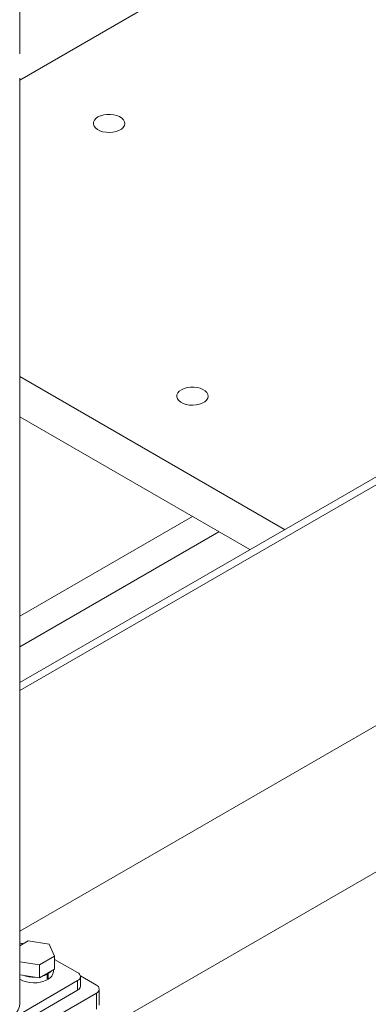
# Model space of a CAD drawing. Header units: millimetres. Extents: x 525 to 29324, y 175 to 20618.
# Tile 557 of 588: x 26938 to 27116, y 15006 to 15507. Entities that reach past the tile are written whole.
import ezdxf

# ---------------------------------------------------------------- set-up
doc = ezdxf.new("R2010")
doc.units = ezdxf.units.MM
doc.linetypes.add('SLD-Continua', pattern=[0])

msp = doc.modelspace()

# ---------------------------------------------------------------- linework, layer by layer
at = {"color": 7, "linetype": 'SLD-Continua', "lineweight": 18, "ltscale": 35}
for p, q in [((26938.17, 15489.34), (26938.17, 15879.33)), ((26938.17, 15476.07), (27525.91, 15815.28)), ((26938.17, 15169.57), (27508.83, 15498.92)), ((26938.17, 15165.49), (27508.83, 15494.84)), ((26938.17, 15006.27), (26938.17, 15477.04)), ((26938.17, 15325.21), (27073.01, 15247.39)), ((26938.17, 15325.21), (27073.01, 15247.39)), ((26938.17, 15325.21), (27073.01, 15247.39)), ((26938.17, 15325.21), (27073.01, 15247.39)), ((26938.17, 15325.21), (27073.01, 15247.39)), ((26938.17, 15325.21), (27073.01, 15247.39)), ((26938.17, 15325.21), (27073.01, 15247.39)), ((26938.17, 15325.21), (27073.01, 15247.39)), ((26938.17, 15325.21), (27073.01, 15247.39)), ((26938.17, 15304.8), (27055.32, 15237.18)), ((26938.17, 15304.8), (27055.32, 15237.18)), ((26938.17, 15304.8), (27055.32, 15237.18)), ((26938.17, 15304.8), (27055.32, 15237.18)), ((26938.17, 15304.8), (27055.32, 15237.18)), ((26938.17, 15304.8), (27055.32, 15237.18)), ((26938.17, 15304.8), (27055.32, 15237.18)), ((26938.17, 15304.8), (27055.32, 15237.18)), ((26938.17, 15304.8), (27055.32, 15237.18)), ((26938.17, 15203.3), (27026.1, 15254.05)), ((26938.17, 15203.3), (27026.1, 15254.05)), ((26938.17, 15203.3), (27026.1, 15254.05)), ((26938.17, 15203.3), (27026.1, 15254.05)), ((26938.17, 15203.3), (27026.1, 15254.05)), ((26938.17, 15203.3), (27026.1, 15254.05)), ((26938.17, 15203.3), (27026.1, 15254.05)), ((26938.17, 15203.3), (27026.1, 15254.05)), ((26938.17, 15203.3), (27026.1, 15254.05)), ((26938.17, 15187.78), (27039.54, 15246.29)), ((26938.17, 15187.78), (27039.54, 15246.29)), ((26938.17, 15187.78), (27039.54, 15246.29)), ((26938.17, 15187.78), (27039.54, 15246.29)), ((26938.17, 15187.78), (27039.54, 15246.29)), ((26938.17, 15187.78), (27039.54, 15246.29)), ((26938.17, 15187.78), (27039.54, 15246.29)), ((26938.17, 15187.78), (27039.54, 15246.29)), ((26938.17, 15187.78), (27039.54, 15246.29)), ((27392.02, 15230.58), (26861.69, 14924.5)), ((27392.02, 15230.58), (26861.69, 14924.5)), ((27392.02, 15230.58), (26861.69, 14924.5)), ((27392.02, 15230.58), (26861.69, 14924.5)), ((27392.02, 15230.58), (26861.69, 14924.5)), ((27392.02, 15230.58), (26861.69, 14924.5)), ((27392.02, 15230.58), (26861.69, 14924.5)), ((27392.02, 15230.58), (26861.69, 14924.5)), ((27392.02, 15230.58), (26861.69, 14924.5)), ((27247.96, 15221.78), (26938.17, 15042.99)), ((26938.17, 15035.58), (26942.53, 15038.1)), ((26942.53, 15038.1), (26953.13, 15036.46)), ((26953.13, 15036.46), (26955.96, 15030.35)), ((26955.96, 15030.35), (26948.21, 15025.87)), ((26955.96, 15023.81), (26955.96, 15030.35)), ((26955.96, 15028.72), (26967.64, 15021.98)), ((26948.21, 15025.87), (26938.17, 15027.42)), ((26948.21, 15019.34), (26948.21, 15025.87)), ((26955.96, 15023.81), (26948.21, 15019.34)), ((26955.37, 15022.59), (26955.37, 15023.47)), ((26967.64, 15017.9), (26896.93, 14977.09)), ((26948.21, 15019.34), (26938.17, 15020.89)), ((26952.22, 15021.25), (26951.87, 15021.45)), ((26952.22, 15021.25), (26952.22, 15018.39)), ((26952.22, 15018.88), (26952.65, 15018.64)), ((26952.65, 15021.49), (26952.3, 15021.7)), ((26952.65, 15021.49), (26952.65, 15018.64)), ((26967.64, 15017.9), (26967.64, 15013)), ((26969.06, 15020.34), (26977.19, 15015.65)), ((26969.11, 15015.04), (26969.11, 15019.94)), ((26967.64, 15013), (26896.93, 14972.19)), ((26978.65, 15005.45), (26978.65, 15013.61)), ((26977.19, 15011.57), (26899.41, 14966.68)), ((26977.19, 15011.57), (26977.19, 15003.4))]:
    msp.add_line(p, q, dxfattribs=at)
at = {"color": 7, "linetype": 'SLD-Continua', "lineweight": 18, "ltscale": 35, "flags": 128}
for points in [[(26978.01, 15457.29), (26976.93, 15456.52), (26976.16, 15455.62), (26975.74, 15454.65), (26975.7, 15453.65), (26976.02, 15452.67), (26976.71, 15451.76), (26977.72, 15450.95), (26979, 15450.28), (26980.51, 15449.79), (26982.16, 15449.5), (26983.89, 15449.41), (26985.6, 15449.55), (26987.23, 15449.89), (26988.68, 15450.43), (26989.91, 15451.14), (26990.84, 15451.98), (26991.43, 15452.92), (26991.67, 15453.9), (26991.53, 15454.9), (26991.02, 15455.85), (26990.17, 15456.72), (26989.01, 15457.47), (26987.61, 15458.05), (26986.02, 15458.44), (26984.32, 15458.63), (26982.59, 15458.6), (26980.91, 15458.36), (26979.36, 15457.92), (26978.01, 15457.29)], [(26978.01, 15457.29), (26976.93, 15456.52), (26976.16, 15455.62), (26975.74, 15454.65), (26975.7, 15453.65), (26976.02, 15452.67), (26976.71, 15451.76), (26977.72, 15450.95), (26979, 15450.28), (26980.51, 15449.79), (26982.16, 15449.5), (26983.89, 15449.41), (26985.6, 15449.55), (26987.23, 15449.89), (26988.68, 15450.43), (26989.91, 15451.14), (26990.84, 15451.98), (26991.43, 15452.92), (26991.67, 15453.9), (26991.53, 15454.9), (26991.02, 15455.85), (26990.17, 15456.72), (26989.01, 15457.47), (26987.61, 15458.05), (26986.02, 15458.44), (26984.32, 15458.63), (26982.59, 15458.6), (26980.91, 15458.36), (26979.36, 15457.92), (26978.01, 15457.29)], [(26978.01, 15457.29), (26976.93, 15456.52), (26976.16, 15455.62), (26975.74, 15454.65), (26975.7, 15453.65), (26976.02, 15452.67), (26976.71, 15451.76), (26977.72, 15450.95), (26979, 15450.28), (26980.51, 15449.79), (26982.16, 15449.5), (26983.89, 15449.41), (26985.6, 15449.55), (26987.23, 15449.89), (26988.68, 15450.43), (26989.91, 15451.14), (26990.84, 15451.98), (26991.43, 15452.92), (26991.67, 15453.9), (26991.53, 15454.9), (26991.02, 15455.85), (26990.17, 15456.72), (26989.01, 15457.47), (26987.61, 15458.05), (26986.02, 15458.44), (26984.32, 15458.63), (26982.59, 15458.6), (26980.91, 15458.36), (26979.36, 15457.92), (26978.01, 15457.29)], [(26978.01, 15457.29), (26976.93, 15456.52), (26976.16, 15455.62), (26975.74, 15454.65), (26975.7, 15453.65), (26976.02, 15452.67), (26976.71, 15451.76), (26977.72, 15450.95), (26979, 15450.28), (26980.51, 15449.79), (26982.16, 15449.5), (26983.89, 15449.41), (26985.6, 15449.55), (26987.23, 15449.89), (26988.68, 15450.43), (26989.91, 15451.14), (26990.84, 15451.98), (26991.43, 15452.92), (26991.67, 15453.9), (26991.53, 15454.9), (26991.02, 15455.85), (26990.17, 15456.72), (26989.01, 15457.47), (26987.61, 15458.05), (26986.02, 15458.44), (26984.32, 15458.63), (26982.59, 15458.6), (26980.91, 15458.36), (26979.36, 15457.92), (26978.01, 15457.29)], [(26978.01, 15457.29), (26976.93, 15456.52), (26976.16, 15455.62), (26975.74, 15454.65), (26975.7, 15453.65), (26976.02, 15452.67), (26976.71, 15451.76), (26977.72, 15450.95), (26979, 15450.28), (26980.51, 15449.79), (26982.16, 15449.5), (26983.89, 15449.41), (26985.6, 15449.55), (26987.23, 15449.89), (26988.68, 15450.43), (26989.91, 15451.14), (26990.84, 15451.98), (26991.43, 15452.92), (26991.67, 15453.9), (26991.53, 15454.9), (26991.02, 15455.85), (26990.17, 15456.72), (26989.01, 15457.47), (26987.61, 15458.05), (26986.02, 15458.44), (26984.32, 15458.63), (26982.59, 15458.6), (26980.91, 15458.36), (26979.36, 15457.92), (26978.01, 15457.29)], [(26978.01, 15457.29), (26976.93, 15456.52), (26976.16, 15455.62), (26975.74, 15454.65), (26975.7, 15453.65), (26976.02, 15452.67), (26976.71, 15451.76), (26977.72, 15450.95), (26979, 15450.28), (26980.51, 15449.79), (26982.16, 15449.5), (26983.89, 15449.41), (26985.6, 15449.55), (26987.23, 15449.89), (26988.68, 15450.43), (26989.91, 15451.14), (26990.84, 15451.98), (26991.43, 15452.92), (26991.67, 15453.9), (26991.53, 15454.9), (26991.02, 15455.85), (26990.17, 15456.72), (26989.01, 15457.47), (26987.61, 15458.05), (26986.02, 15458.44), (26984.32, 15458.63), (26982.59, 15458.6), (26980.91, 15458.36), (26979.36, 15457.92), (26978.01, 15457.29)], [(26978.01, 15457.29), (26976.93, 15456.52), (26976.16, 15455.62), (26975.74, 15454.65), (26975.7, 15453.65), (26976.02, 15452.67), (26976.71, 15451.76), (26977.72, 15450.95), (26979, 15450.28), (26980.51, 15449.79), (26982.16, 15449.5), (26983.89, 15449.41), (26985.6, 15449.55), (26987.23, 15449.89), (26988.68, 15450.43), (26989.91, 15451.14), (26990.84, 15451.98), (26991.43, 15452.92), (26991.67, 15453.9), (26991.53, 15454.9), (26991.02, 15455.85), (26990.17, 15456.72), (26989.01, 15457.47), (26987.61, 15458.05), (26986.02, 15458.44), (26984.32, 15458.63), (26982.59, 15458.6), (26980.91, 15458.36), (26979.36, 15457.92), (26978.01, 15457.29)], [(26978.01, 15457.29), (26976.93, 15456.52), (26976.16, 15455.62), (26975.74, 15454.65), (26975.7, 15453.65), (26976.02, 15452.67), (26976.71, 15451.76), (26977.72, 15450.95), (26979, 15450.28), (26980.51, 15449.79), (26982.16, 15449.5), (26983.89, 15449.41), (26985.6, 15449.55), (26987.23, 15449.89), (26988.68, 15450.43), (26989.91, 15451.14), (26990.84, 15451.98), (26991.43, 15452.92), (26991.67, 15453.9), (26991.53, 15454.9), (26991.02, 15455.85), (26990.17, 15456.72), (26989.01, 15457.47), (26987.61, 15458.05), (26986.02, 15458.44), (26984.32, 15458.63), (26982.59, 15458.6), (26980.91, 15458.36), (26979.36, 15457.92), (26978.01, 15457.29)], [(26978.01, 15457.29), (26976.93, 15456.52), (26976.16, 15455.62), (26975.74, 15454.65), (26975.7, 15453.65), (26976.02, 15452.67), (26976.71, 15451.76), (26977.72, 15450.95), (26979, 15450.28), (26980.51, 15449.79), (26982.16, 15449.5), (26983.89, 15449.41), (26985.6, 15449.55), (26987.23, 15449.89), (26988.68, 15450.43), (26989.91, 15451.14), (26990.84, 15451.98), (26991.43, 15452.92), (26991.67, 15453.9), (26991.53, 15454.9), (26991.02, 15455.85), (26990.17, 15456.72), (26989.01, 15457.47), (26987.61, 15458.05), (26986.02, 15458.44), (26984.32, 15458.63), (26982.59, 15458.6), (26980.91, 15458.36), (26979.36, 15457.92), (26978.01, 15457.29)], [(27020.44, 15318.54), (27019.36, 15317.76), (27018.59, 15316.87), (27018.17, 15315.9), (27018.12, 15314.9), (27018.45, 15313.92), (27019.13, 15313), (27020.14, 15312.19), (27021.43, 15311.52), (27022.94, 15311.03), (27024.59, 15310.74), (27026.31, 15310.66), (27028.03, 15310.79), (27029.65, 15311.14), (27031.11, 15311.68), (27032.33, 15312.38), (27033.26, 15313.22), (27033.86, 15314.16), (27034.09, 15315.15), (27033.95, 15316.14), (27033.45, 15317.1), (27032.59, 15317.97), (27031.44, 15318.71), (27030.03, 15319.29), (27028.45, 15319.69), (27026.75, 15319.88), (27025.02, 15319.85), (27023.34, 15319.61), (27021.79, 15319.16), (27020.44, 15318.54)], [(27020.44, 15318.54), (27019.36, 15317.76), (27018.59, 15316.87), (27018.17, 15315.9), (27018.12, 15314.9), (27018.45, 15313.92), (27019.13, 15313), (27020.14, 15312.19), (27021.43, 15311.52), (27022.94, 15311.03), (27024.59, 15310.74), (27026.31, 15310.66), (27028.03, 15310.79), (27029.65, 15311.14), (27031.11, 15311.68), (27032.33, 15312.38), (27033.26, 15313.22), (27033.86, 15314.16), (27034.09, 15315.15), (27033.95, 15316.14), (27033.45, 15317.1), (27032.59, 15317.97), (27031.44, 15318.71), (27030.03, 15319.29), (27028.45, 15319.69), (27026.75, 15319.88), (27025.02, 15319.85), (27023.34, 15319.61), (27021.79, 15319.16), (27020.44, 15318.54)], [(27020.44, 15318.54), (27019.36, 15317.76), (27018.59, 15316.87), (27018.17, 15315.9), (27018.12, 15314.9), (27018.45, 15313.92), (27019.13, 15313), (27020.14, 15312.19), (27021.43, 15311.52), (27022.94, 15311.03), (27024.59, 15310.74), (27026.31, 15310.66), (27028.03, 15310.79), (27029.65, 15311.14), (27031.11, 15311.68), (27032.33, 15312.38), (27033.26, 15313.22), (27033.86, 15314.16), (27034.09, 15315.15), (27033.95, 15316.14), (27033.45, 15317.1), (27032.59, 15317.97), (27031.44, 15318.71), (27030.03, 15319.29), (27028.45, 15319.69), (27026.75, 15319.88), (27025.02, 15319.85), (27023.34, 15319.61), (27021.79, 15319.16), (27020.44, 15318.54)], [(27020.44, 15318.54), (27019.36, 15317.76), (27018.59, 15316.87), (27018.17, 15315.9), (27018.12, 15314.9), (27018.45, 15313.92), (27019.13, 15313), (27020.14, 15312.19), (27021.43, 15311.52), (27022.94, 15311.03), (27024.59, 15310.74), (27026.31, 15310.66), (27028.03, 15310.79), (27029.65, 15311.14), (27031.11, 15311.68), (27032.33, 15312.38), (27033.26, 15313.22), (27033.86, 15314.16), (27034.09, 15315.15), (27033.95, 15316.14), (27033.45, 15317.1), (27032.59, 15317.97), (27031.44, 15318.71), (27030.03, 15319.29), (27028.45, 15319.69), (27026.75, 15319.88), (27025.02, 15319.85), (27023.34, 15319.61), (27021.79, 15319.16), (27020.44, 15318.54)], [(27020.44, 15318.54), (27019.36, 15317.76), (27018.59, 15316.87), (27018.17, 15315.9), (27018.12, 15314.9), (27018.45, 15313.92), (27019.13, 15313), (27020.14, 15312.19), (27021.43, 15311.52), (27022.94, 15311.03), (27024.59, 15310.74), (27026.31, 15310.66), (27028.03, 15310.79), (27029.65, 15311.14), (27031.11, 15311.68), (27032.33, 15312.38), (27033.26, 15313.22), (27033.86, 15314.16), (27034.09, 15315.15), (27033.95, 15316.14), (27033.45, 15317.1), (27032.59, 15317.97), (27031.44, 15318.71), (27030.03, 15319.29), (27028.45, 15319.69), (27026.75, 15319.88), (27025.02, 15319.85), (27023.34, 15319.61), (27021.79, 15319.16), (27020.44, 15318.54)], [(27020.44, 15318.54), (27019.36, 15317.76), (27018.59, 15316.87), (27018.17, 15315.9), (27018.12, 15314.9), (27018.45, 15313.92), (27019.13, 15313), (27020.14, 15312.19), (27021.43, 15311.52), (27022.94, 15311.03), (27024.59, 15310.74), (27026.31, 15310.66), (27028.03, 15310.79), (27029.65, 15311.14), (27031.11, 15311.68), (27032.33, 15312.38), (27033.26, 15313.22), (27033.86, 15314.16), (27034.09, 15315.15), (27033.95, 15316.14), (27033.45, 15317.1), (27032.59, 15317.97), (27031.44, 15318.71), (27030.03, 15319.29), (27028.45, 15319.69), (27026.75, 15319.88), (27025.02, 15319.85), (27023.34, 15319.61), (27021.79, 15319.16), (27020.44, 15318.54)], [(27020.44, 15318.54), (27019.36, 15317.76), (27018.59, 15316.87), (27018.17, 15315.9), (27018.12, 15314.9), (27018.45, 15313.92), (27019.13, 15313), (27020.14, 15312.19), (27021.43, 15311.52), (27022.94, 15311.03), (27024.59, 15310.74), (27026.31, 15310.66), (27028.03, 15310.79), (27029.65, 15311.14), (27031.11, 15311.68), (27032.33, 15312.38), (27033.26, 15313.22), (27033.86, 15314.16), (27034.09, 15315.15), (27033.95, 15316.14), (27033.45, 15317.1), (27032.59, 15317.97), (27031.44, 15318.71), (27030.03, 15319.29), (27028.45, 15319.69), (27026.75, 15319.88), (27025.02, 15319.85), (27023.34, 15319.61), (27021.79, 15319.16), (27020.44, 15318.54)], [(27020.44, 15318.54), (27019.36, 15317.76), (27018.59, 15316.87), (27018.17, 15315.9), (27018.12, 15314.9), (27018.45, 15313.92), (27019.13, 15313), (27020.14, 15312.19), (27021.43, 15311.52), (27022.94, 15311.03), (27024.59, 15310.74), (27026.31, 15310.66), (27028.03, 15310.79), (27029.65, 15311.14), (27031.11, 15311.68), (27032.33, 15312.38), (27033.26, 15313.22), (27033.86, 15314.16), (27034.09, 15315.15), (27033.95, 15316.14), (27033.45, 15317.1), (27032.59, 15317.97), (27031.44, 15318.71), (27030.03, 15319.29), (27028.45, 15319.69), (27026.75, 15319.88), (27025.02, 15319.85), (27023.34, 15319.61), (27021.79, 15319.16), (27020.44, 15318.54)], [(27020.44, 15318.54), (27019.36, 15317.76), (27018.59, 15316.87), (27018.17, 15315.9), (27018.12, 15314.9), (27018.45, 15313.92), (27019.13, 15313), (27020.14, 15312.19), (27021.43, 15311.52), (27022.94, 15311.03), (27024.59, 15310.74), (27026.31, 15310.66), (27028.03, 15310.79), (27029.65, 15311.14), (27031.11, 15311.68), (27032.33, 15312.38), (27033.26, 15313.22), (27033.86, 15314.16), (27034.09, 15315.15), (27033.95, 15316.14), (27033.45, 15317.1), (27032.59, 15317.97), (27031.44, 15318.71), (27030.03, 15319.29), (27028.45, 15319.69), (27026.75, 15319.88), (27025.02, 15319.85), (27023.34, 15319.61), (27021.79, 15319.16), (27020.44, 15318.54)], [(26938.17, 15035.87), (26938.86, 15036.07), (26939.12, 15036.13)], [(26954.29, 15022.85), (26953.81, 15022.35), (26952.65, 15021.49)], [(26952.22, 15021.25), (26950.74, 15020.58), (26949.88, 15020.3)], [(26897.52, 15001.73), (26897.61, 15001.61), (26898.83, 15000.18), (26900.36, 14998.86), (26902.18, 14997.66), (26904.25, 14996.62), (26906.54, 14995.73), (26909.02, 14995.03), (26911.63, 14994.52), (26914.33, 14994.21), (26917.08, 14994.1), (26919.84, 14994.21), (26922.54, 14994.52), (26925.15, 14995.03), (26927.63, 14995.73), (26929.92, 14996.62), (26931.99, 14997.66), (26933.81, 14998.86), (26935.34, 15000.18), (26936.56, 15001.61), (26937.45, 15003.12), (26937.99, 15004.68), (26938.17, 15006.27)]]:
    msp.add_lwpolyline(points, dxfattribs=at)
at = {"color": 7, "linetype": 'SLD-Continua', "lineweight": 18, "ltscale": 1225}
for centre, radius, start, end in [((26938.3, 15028.5), 8.4, 77.559, 90.9363), ((26945.39, 15031.99), 15.22, 241.6878, 296.7004), ((26945.25, 15035.3), 15.63, 249.9496, 272.4686), ((26950.57, 15022.98), 4.82, 295.6029, 355.3858), ((26966.87, 15019.94), 2.18, 290.7714, 69.2286), ((26966.61, 15015.29), 2.51, 294.3654, 354.301), ((26976.41, 15013.61), 2.18, 290.7714, 69.2286)]:
    msp.add_arc(centre, radius, start, end, dxfattribs=at)

doc.saveas('drawing.dxf')
